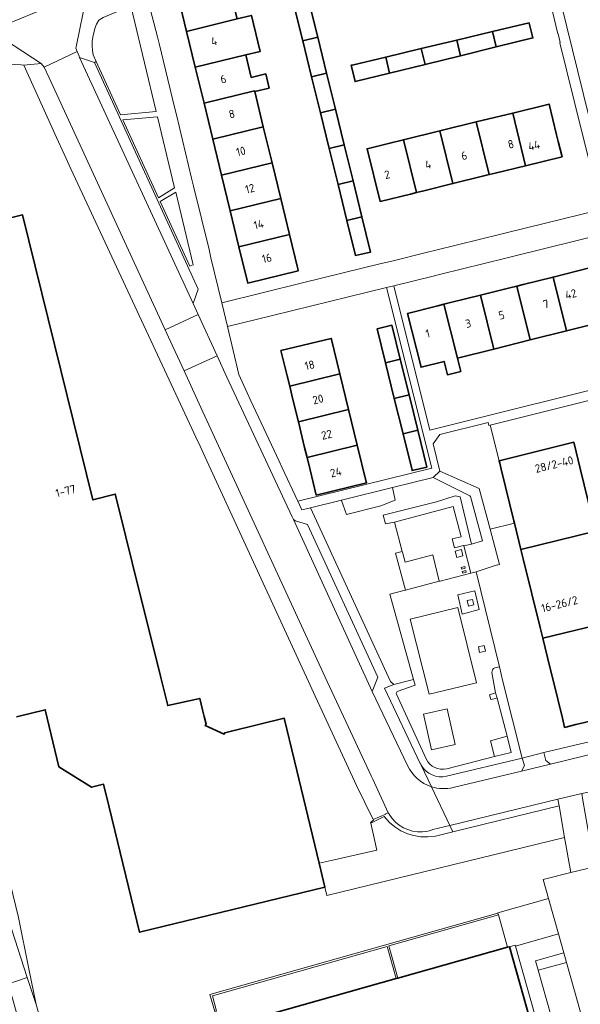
# Model space of a CAD drawing. Extents: x 150256 to 156914, y 461459 to 469481.
# Tile 398 of 656: x 156280 to 156372, y 463447 to 463608. Entities that reach past the tile are written whole.
import ezdxf
from ezdxf.enums import TextEntityAlignment as Align

# ---------------------------------------------------------------- set-up
doc = ezdxf.new("R2010")
doc.units = 0
doc.header["$LTSCALE"] = 0.75
for name, color, linetype, lineweight in [('B-RO-GR-BEPLANTING_CULTUUR_VASTE PLANTENVAK-GV', 251, 'CONTINUOUS', 18), ('B-RO-GR-GROENVOORZIENING-GV', 251, 'CONTINUOUS', 18), ('B-RO-GR-HAAG-GV', 251, 'CONTINUOUS', 13), ('B-RO-IE-TERREINAFSCHEIDING_KUNSTMATIG_MUUR-GV', 251, 'CONTINUOUS', 18), ('B-RO-OG-BEBOUWING-GV', 6, 'CONTINUOUS', 35), ('B-RO-OG-BEBOUWING-T18', 1, 'CONTINUOUS', 18), ('B-RO-OG-TERREIN_CULTUURSCHEIDING-GV', 251, 'CONTINUOUS', 18), ('B-RO-OG-TERREIN_ONBEGROEID-GV', 251, 'CONTINUOUS', 18), ('B-RO-VH-VERHARDING_ASFALT-GV', 251, 'CONTINUOUS', 18), ('B-RO-VH-VERHARDING_BEDRIJFSVLOERPLAAT-GV', 251, 'CONTINUOUS', 18), ('B-RO-VH-VERHARDING_BETONSTRAATSTEEN-GV', 251, 'CONTINUOUS', 18), ('B-RO-VH-VERHARDING_STRAATBAKSTEEN-GV', 251, 'CONTINUOUS', 18), ('B-RO-VH-VERHARDING_TEGEL-GV', 251, 'CONTINUOUS', 18)]:
    doc.layers.add(name, color=color, linetype=linetype, lineweight=lineweight)
doc.styles.add('NLCS-ISO-M200-T18', font='NLCS-ISO.ttf', dxfattribs={"height": 360})

msp = doc.modelspace()

# ---------------------------------------------------------------- linework, layer by layer
at = {"layer": 'B-RO-GR-BEPLANTING_CULTUUR_VASTE PLANTENVAK-GV'}
for points in [[(156292.412, 463601.426), (156296.41, 463592.708), (156302.268, 463593.265), (156298.416, 463609.186), (156298.187, 463610.324), (156298.145, 463610.533), (156293.585, 463608.632), (156292.852, 463608.212)], [(156291.942, 463602.524), (156292.412, 463601.426)]]:
    msp.add_lwpolyline(points, dxfattribs=at)
msp.add_lwpolyline([(156292.852, 463608.212, 0.1803758), (156291.942, 463602.524)], format="xyb", dxfattribs=at)
for points in [[(156305.28, 463580.784), (156304.347, 463584.651), (156302.476, 463592.405), (156296.785, 463591.89), (156302.629, 463579.144)], [(156305.454, 463580.062), (156302.911, 463578.531), (156307.761, 463567.953), (156308.315, 463568.207)]]:
    msp.add_lwpolyline(points, close=True, dxfattribs=at)
at = {"layer": 'B-RO-GR-GROENVOORZIENING-GV'}
for points in [[(156340.941, 463531.745), (156332.559, 463529.685), (156332.59, 463529.6), (156333.41, 463527.34), (156339.03, 463528.73), (156341.36, 463529.68)], [(156341.28, 463526.07), (156350.88, 463528.65), (156352.18, 463523.66), (156350.71, 463523.33), (156351.08, 463521.87), (156352.56, 463522.26), (156352.62, 463522.19), (156353.88, 463522.49), (156352.03, 463530.2), (156351.2, 463530.39), (156348.16, 463529.41), (156339.42, 463527.2), (156339.81, 463525.82)], [(156352.47, 463520.56), (156352.2, 463521.59), (156351.2, 463521.32), (156351.47, 463520.29)], [(156355.18, 463504.76), (156356.14, 463504.95), (156355.95, 463505.89), (156354.99, 463505.7)], [(156358.05, 463497.29), (156357.8, 463498.15), (156356.82, 463497.84), (156357.02, 463497.05)], [(156363.329, 463444.523), (156370.136, 463420.427), (156371.214, 463420.736), (156361.078, 463456.67), (156361.019, 463456.877), (156360.061, 463456.607), (156363.456, 463444.56)], [(156364.757, 463452.754), (156369.415, 463454.033), (156368.971, 463455.598), (156364.322, 463454.306)]]:
    msp.add_lwpolyline(points, close=True, dxfattribs=at)
for points in [[(156349.793, 463484.522), (156362.17, 463487.44), (156358.992, 463500), (156358.44, 463502.39), (156357.688, 463502.238)], [(156346.446, 463487.333), (156341.51, 463498.04), (156341.69, 463498.34), (156344.65, 463499.38), (156344.39, 463500.35), (156341.15, 463499.5), (156339.63, 463498.92), (156345.485, 463486.589)], [(156357.19, 463501.472), (156357.8, 463498.15), (156358.05, 463497.29), (156359.68, 463491.08)], [(156359.68, 463491.08), (156360.33, 463488.36), (156357.64, 463487.73), (156349.823, 463485.719)], [(156345.627, 463486.315), (156345.644, 463486.285)]]:
    msp.add_lwpolyline(points, dxfattribs=at)
for points in [[(156357.688, 463502.238, 0.3023769), (156357.19, 463501.472)], [(156349.823, 463485.719, -0.3593504), (156346.446, 463487.333)], [(156345.485, 463486.589, 0.0232257), (156345.627, 463486.315)], [(156345.644, 463486.285, 0.3328672), (156349.793, 463484.522)]]:
    msp.add_lwpolyline(points, format="xyb", dxfattribs=at)
at = {"layer": 'B-RO-GR-HAAG-GV'}
for points in [[(156332.559, 463529.685), (156332.59, 463529.6), (156333.41, 463527.34), (156339.03, 463528.73), (156341.36, 463529.68), (156340.941, 463531.745)], [(156353.88, 463522.49), (156352.03, 463530.2), (156351.2, 463530.39), (156348.16, 463529.41), (156339.42, 463527.2), (156339.81, 463525.82), (156341.28, 463526.07), (156350.88, 463528.65), (156352.18, 463523.66), (156350.71, 463523.33), (156351.08, 463521.87), (156352.56, 463522.26), (156352.62, 463522.19)]]:
    msp.add_lwpolyline(points, close=True, dxfattribs=at)
for points in [[(156349.793, 463484.522), (156362.17, 463487.44), (156358.992, 463500), (156358.44, 463502.39), (156357.688, 463502.238)], [(156346.446, 463487.333), (156341.51, 463498.04), (156341.69, 463498.34), (156344.65, 463499.38), (156344.39, 463500.35), (156341.15, 463499.5), (156339.63, 463498.92), (156345.485, 463486.589)], [(156357.19, 463501.472), (156357.8, 463498.15), (156358.05, 463497.29)], [(156358.05, 463497.29), (156359.68, 463491.08), (156360.33, 463488.36), (156357.64, 463487.73), (156349.823, 463485.719)], [(156345.627, 463486.315), (156345.644, 463486.285)]]:
    msp.add_lwpolyline(points, dxfattribs=at)
for points in [[(156357.688, 463502.238, 0.3023769), (156357.19, 463501.472)], [(156349.823, 463485.719, -0.3593504), (156346.446, 463487.333)], [(156345.485, 463486.589, 0.0232257), (156345.627, 463486.315)], [(156345.644, 463486.285, 0.3328672), (156349.793, 463484.522)]]:
    msp.add_lwpolyline(points, format="xyb", dxfattribs=at)
at = {"layer": 'B-RO-IE-TERREINAFSCHEIDING_KUNSTMATIG_MUUR-GV'}
msp.add_lwpolyline([(156312.031, 463446.046), (156312.147, 463446.079), (156311.454, 463448.572), (156340.034, 463456.646), (156341.515, 463451.381), (156341.823, 463451.467), (156340.342, 463456.733), (156358.278, 463461.799), (156358.191, 463462.107), (156311.06, 463448.793), (156311.839, 463445.993)], close=True, dxfattribs=at)
at = {"layer": 'B-RO-OG-BEBOUWING-GV'}
for points in [[(156307.224, 463606.381), (156315.499, 463608.407), (156314.117, 463614.088), (156305.839, 463612.075)], [(156327.258, 463611.295), (156324.804, 463610.692), (156326.247, 463604.818), (156328.7, 463605.42)], [(156315.499, 463608.407), (156307.224, 463606.381), (156308.654, 463600.502), (156316.929, 463602.529), (156319.281, 463603.105), (156318.188, 463607.602), (156317.853, 463608.98)], [(156357.891, 463603.826), (156363.901, 463605.298), (156363.302, 463607.745), (156363.294, 463607.777), (156357.275, 463606.344)], [(156327.69, 463598.942), (156330.143, 463599.545), (156328.7, 463605.42), (156326.247, 463604.818)], [(156345.638, 463603.572), (156346.272, 463600.98), (156352.082, 463602.403), (156351.457, 463604.958)], [(156351.457, 463604.958), (156352.082, 463602.403), (156357.891, 463603.826), (156357.275, 463606.344)], [(156345.638, 463603.572), (156339.819, 463602.186), (156340.462, 463599.557), (156346.272, 463600.98)], [(156310.084, 463594.624), (156318.358, 463596.651), (156318.389, 463596.524), (156320.744, 463597.097), (156320.181, 463599.412), (156317.826, 463598.839), (156316.929, 463602.529), (156308.654, 463600.502)], [(156340.462, 463599.557), (156339.819, 463602.186), (156334.317, 463600.875), (156334.149, 463600.835), (156334.202, 463600.617), (156334.802, 463598.171)], [(156329.133, 463593.067), (156331.586, 463593.67), (156330.143, 463599.545), (156327.69, 463598.942)], [(156311.514, 463588.746), (156319.788, 463590.773), (156318.389, 463596.524), (156318.358, 463596.651), (156310.084, 463594.624)], [(156331.586, 463593.67), (156329.133, 463593.067), (156330.575, 463587.192), (156333.029, 463587.794)], [(156362.722, 463584.4), (156368.679, 463585.864), (156368.064, 463588.368), (156367.798, 463589.45), (156366.562, 463594.482), (156360.604, 463593.018)], [(156354.647, 463591.555), (156356.765, 463582.937), (156357.754, 463583.18), (156362.722, 463584.4), (156360.604, 463593.018)], [(156312.943, 463582.867), (156321.218, 463584.894), (156319.788, 463590.773), (156311.514, 463588.746)], [(156348.69, 463590.091), (156350.807, 463581.474), (156355.886, 463582.721), (156356.765, 463582.937), (156354.647, 463591.555)], [(156350.807, 463581.474), (156348.69, 463590.091), (156342.72, 463588.624), (156344.85, 463580.011), (156346.052, 463580.306)], [(156332.018, 463581.317), (156334.472, 463581.919), (156333.029, 463587.794), (156330.575, 463587.192)], [(156342.72, 463588.624), (156340.514, 463588.082), (156336.776, 463587.164), (156338.893, 463578.547), (156343.859, 463579.767), (156344.85, 463580.011)], [(156314.373, 463576.989), (156322.648, 463579.016), (156321.218, 463584.894), (156312.943, 463582.867)], [(156333.461, 463575.442), (156335.914, 463576.044), (156334.472, 463581.919), (156332.018, 463581.317)], [(156322.648, 463579.016), (156314.373, 463576.989), (156315.803, 463571.111), (156324.078, 463573.137)], [(156335.914, 463576.044), (156333.461, 463575.442), (156334.869, 463569.709), (156337.333, 463570.267)], [(156325.449, 463567.5), (156324.078, 463573.137), (156315.803, 463571.111), (156317.24, 463565.203), (156325.518, 463567.217)], [(156369.416, 463557.379), (156367.217, 463566.182), (156362.32, 463564.959), (156361.262, 463564.694), (156363.461, 463555.891)], [(156367.217, 463566.182), (156369.416, 463557.379), (156372.257, 463558.089), (156375.371, 463558.867), (156374.043, 463564.183), (156373.802, 463565.147), (156373.171, 463567.67)], [(156361.262, 463564.694), (156360.152, 463564.417), (156355.307, 463563.206), (156357.506, 463554.403), (156363.461, 463555.891)], [(156351.551, 463552.915), (156357.506, 463554.403), (156355.307, 463563.206), (156350.439, 463561.99), (156349.352, 463561.718)], [(156349.352, 463561.718), (156348.339, 463561.465), (156343.398, 463560.23), (156345.597, 463551.427), (156349.369, 463552.37), (156349.91, 463550.205), (156352.092, 463550.75), (156351.551, 463552.915)], [(156339.785, 463552.16), (156342.209, 463552.759), (156340.839, 463558.306), (156338.415, 463557.707)], [(156332.325, 463550.318), (156330.944, 463555.968), (156330.901, 463556.146), (156322.682, 463554.137), (156323.686, 463550.032), (156324.107, 463548.309)], [(156339.785, 463552.16), (156341.223, 463546.335), (156343.647, 463546.934), (156342.209, 463552.759)], [(156333.75, 463544.49), (156332.325, 463550.318), (156324.107, 463548.309), (156324.583, 463546.362), (156325.532, 463542.481)], [(156341.223, 463546.335), (156342.661, 463540.511), (156345.085, 463541.11), (156343.647, 463546.934)], [(156335.175, 463538.663), (156333.75, 463544.49), (156325.532, 463542.481), (156326.554, 463538.299), (156326.956, 463536.654)], [(156342.661, 463540.511), (156344.128, 463534.572), (156344.141, 463534.518), (156346.572, 463535.09), (156345.085, 463541.11)], [(156358.719, 463534.742), (156360.796, 463526.299), (156360.895, 463525.896), (156361.946, 463521.618), (156374.165, 463524.589), (156371.726, 463534.623), (156370.626, 463539.148), (156358.381, 463536.117), (156358.481, 463535.711)], [(156336.638, 463532.68), (156335.175, 463538.663), (156326.956, 463536.654), (156327.45, 463534.636), (156328.461, 463530.501), (156336.679, 463532.511)], [(156365.524, 463507.068), (156377.705, 463510.029), (156374.165, 463524.589), (156361.946, 463521.618), (156362.326, 463520.073), (156365.086, 463508.85)], [(156370.954, 463492.948), (156372.119, 463493.234), (156381.244, 463495.474), (156380.143, 463500), (156380.084, 463500.244), (156377.705, 463510.029), (156365.524, 463507.068), (156366.684, 463502.354), (156367.263, 463500), (156368.744, 463493.975), (156368.982, 463493.008), (156369.108, 463492.495)], [(156363.329, 463444.523), (156363.456, 463444.56), (156360.061, 463456.607), (156359.768, 463456.524), (156341.823, 463451.467), (156341.515, 463451.381), (156315.672, 463444.097), (156315.707, 463443.972), (156315.794, 463443.664), (156317.45, 463437.789), (156317.536, 463437.481), (156320.556, 463426.768), (156320.643, 463426.46), (156323.686, 463415.661), (156323.773, 463415.353), (156324.341, 463413.338), (156350.655, 463420.755), (156346.737, 463434.656), (156343.539, 463433.754), (156339.515, 463432.62), (156338.16, 463437.43), (156342.185, 463438.564), (156363.021, 463444.436)]]:
    msp.add_lwpolyline(points, close=True, dxfattribs=at)
msp.add_lwpolyline([(156279.418, 463494.236), (156284.089, 463495.393), (156286.347, 463486.019), (156291.692, 463482.704), (156293.66, 463483.181), (156294.566, 463479.451), (156299.546, 463458.96), (156329.87, 463466.322), (156329.416, 463468.207), (156328.921, 463470.26), (156324.882, 463487.025), (156323.205, 463493.986), (156314.557, 463491.886), (156313.488, 463491.626), (156313.372, 463491.372), (156310.295, 463492.781), (156310.411, 463493.035), (156310.113, 463494.262), (156309.839, 463495.39), (156309.389, 463497.242), (156304.141, 463496.063), (156303.163, 463500), (156302.941, 463500.894), (156298.321, 463519.491), (156296.241, 463527.863), (156295.545, 463530.664), (156291.912, 463529.721), (156280.379, 463576.36), (156276.106, 463575.311)], dxfattribs=at)
at = {"layer": 'B-RO-OG-TERREIN_CULTUURSCHEIDING-GV'}
for points in [[(156243.401, 463587.403), (156240.6, 463586.25), (156244.564, 463574.566), (156261.96, 463523.29), (156265.012, 463511.376), (156266.234, 463511.689), (156267.125, 463508.211), (156265.904, 463507.898), (156267.927, 463500), (156277.17, 463463.93), (156281.167, 463451.578), (156282.6, 463447.15), (156281.406, 463453.012), (156279.705, 463461.361), (156272.353, 463491.483), (156270.232, 463500), (156264.028, 463524.915), (156261.701, 463534.577), (156252.319, 463558.652), (156248.184, 463568.692), (156246.448, 463576.013)], [(156360.796, 463526.299), (156358.719, 463534.742), (156358.481, 463535.711), (156358.381, 463536.117), (156356.916, 463541.925), (156356.706, 463541.872), (156356.581, 463542.375), (156348.685, 463540.427), (156347.594, 463538.873), (156348.705, 463534.424), (156355.125, 463531.596), (156356.909, 463524.917), (156360.895, 463525.896)], [(156343.043, 463514.971), (156341.428, 463521.006), (156342.54, 463521.268), (156341.28, 463526.07), (156339.81, 463525.82), (156339.42, 463527.2), (156348.16, 463529.41), (156351.2, 463530.39), (156352.03, 463530.2), (156353.88, 463522.49), (156355.68, 463523.02), (156353.72, 463530.28), (156353.586, 463530.365), (156347.567, 463533.373), (156340.941, 463531.745), (156341.36, 463529.68), (156339.03, 463528.73), (156333.41, 463527.34), (156332.59, 463529.6), (156332.559, 463529.685), (156327.497, 463528.441), (156340.582, 463500), (156341.15, 463499.5), (156344.39, 463500.35), (156340.47, 463514.29), (156342.81, 463514.91)], [(156342.54, 463521.268), (156341.428, 463521.006), (156343.043, 463514.971), (156348.59, 463516.43), (156347.51, 463520.73), (156343.03, 463519.54), (156342.56, 463521.19)], [(156329.87, 463466.322), (156330.198, 463464.964), (156369.101, 463474.493), (156368.196, 463479.633), (156350.823, 463475.399), (156347.959, 463474.701), (156346.711, 463474.561), (156345.516, 463474.603), (156344.427, 463474.789), (156343.407, 463475.092), (156342.303, 463475.585), (156341.319, 463476.213), (156340.449, 463476.926), (156339.555, 463477.905), (156337.814, 463477.028), (156337.376, 463476.807), (156338.375, 463472.424), (156330.905, 463470.714), (156328.921, 463470.26), (156329.416, 463468.207)], [(156350.327, 463476.449), (156350.387, 463476.322), (156350.823, 463475.399), (156368.196, 463479.633), (156368.003, 463480.727)]]:
    msp.add_lwpolyline(points, close=True, dxfattribs=at)
for points in [[(156340.236, 463478.536), (156339.812, 463478.366), (156339.832, 463478.31), (156337.778, 463477.418), (156337.81, 463477.33), (156337.351, 463476.917), (156337.376, 463476.807), (156337.814, 463477.028), (156339.555, 463477.905), (156340.449, 463476.926), (156341.319, 463476.213), (156342.303, 463475.585), (156343.407, 463475.092), (156344.427, 463474.789), (156345.516, 463474.603), (156346.711, 463474.561), (156347.959, 463474.701), (156350.823, 463475.399)], [(156350.823, 463475.399), (156350.387, 463476.322), (156350.327, 463476.449), (156347.553, 463475.777)]]:
    msp.add_lwpolyline(points, dxfattribs=at)
for points in [[(156340.391, 463478.267, -0.0131971), (156340.236, 463478.536)], [(156345.831, 463475.414, -0.2781635), (156340.391, 463478.267)], [(156347.553, 463475.777, -0.0750074), (156345.831, 463475.414)]]:
    msp.add_lwpolyline(points, format="xyb", dxfattribs=at)
at = {"layer": 'B-RO-OG-TERREIN_ONBEGROEID-GV'}
for points in [[(156351.62, 463512.09), (156343.85, 463510.22), (156346.93, 463497.91), (156354.66, 463499.81)], [(156357.64, 463487.73), (156360.33, 463488.36), (156359.68, 463491.08), (156356.99, 463490.31)], [(156281.167, 463451.578), (156277.987, 463450.493), (156278.63, 463448.49), (156299.75, 463373.95), (156300.73, 463374.17), (156308.54, 463344.73), (156310.589, 463345.152), (156310.242, 463346.572), (156302.83, 463374.62), (156303.76, 463378.22), (156299.488, 463392.856), (156299.325, 463392.716), (156298.07, 463392.38), (156295.82, 463400.57), (156282.6, 463447.15)]]:
    msp.add_lwpolyline(points, close=True, dxfattribs=at)
at = {"layer": 'B-RO-VH-VERHARDING_ASFALT-GV'}
for points in [[(156381.488, 463579.106), (156370.286, 463624.851), (156369.83, 463626.547), (156364.976, 463625.35), (156376.659, 463577.875)], [(156289.728, 463602.084), (156289.629, 463602.34), (156289.335, 463603.105), (156283.93, 463600.498), (156284.732, 463598.786), (156303.738, 463557.549), (156309.108, 463560.039), (156308.285, 463561.826)], [(156306.83, 463550.824), (156312.224, 463553.275), (156309.108, 463560.039), (156303.738, 463557.549), (156304.286, 463556.36)], [(156354.42, 463514.83), (156355.14, 463511.76), (156352.36, 463511.04), (156351.6, 463514.21)], [(156351.62, 463512.09), (156354.66, 463499.81), (156346.93, 463497.91), (156343.85, 463510.22)], [(156355.18, 463504.76), (156354.99, 463505.7), (156355.95, 463505.89), (156356.14, 463504.95)], [(156347.288, 463488.834), (156351.174, 463489.698), (156349.88, 463495.52), (156345.994, 463494.656)], [(156347.288, 463488.834), (156345.994, 463494.656), (156349.88, 463495.52), (156351.174, 463489.698)]]:
    msp.add_lwpolyline(points, close=True, dxfattribs=at)
for points in [[(156343.39, 463486.258), (156337.629, 463498.342), (156324.727, 463526.51), (156324.723, 463526.514), (156324.528, 463526.929), (156313.837, 463549.774), (156312.224, 463553.275), (156306.83, 463550.824), (156309.587, 463544.824), (156330.261, 463500), (156337.52, 463484.435), (156337.693, 463484.028), (156340.236, 463478.536)], [(156517.689, 463523.465), (156511.691, 463521.95), (156482.601, 463514.802), (156482.468, 463514.772), (156474.254, 463512.795), (156465.902, 463510.791), (156437.005, 463503.68), (156431.874, 463502.417), (156422.051, 463500), (156407.683, 463496.493), (156391.089, 463492.405), (156366.787, 463486.465), (156362.032, 463485.324), (156350.879, 463482.648)], [(156358.44, 463502.39), (156354.63, 463517.96), (156353.75, 463517.74), (156348.71, 463516.41), (156348.59, 463516.43), (156343.043, 463514.971), (156342.81, 463514.91), (156340.47, 463514.29), (156344.39, 463500.35), (156344.65, 463499.38), (156341.69, 463498.34), (156341.51, 463498.04), (156346.446, 463487.333)], [(156347.307, 463482.788), (156350.327, 463476.449), (156368.003, 463480.727), (156371.899, 463481.669), (156372.929, 463481.919), (156438.166, 463497.928), (156452.982, 463501.572), (156452.991, 463501.574), (156453.083, 463501.597), (156456.364, 463502.356)], [(156357.688, 463502.238), (156358.44, 463502.39)], [(156349.823, 463485.719), (156357.64, 463487.73), (156356.99, 463490.31), (156359.68, 463491.08), (156358.05, 463497.29), (156357.02, 463497.05), (156356.82, 463497.84), (156357.8, 463498.15), (156357.19, 463501.472)], [(156350.327, 463476.449), (156347.307, 463482.788)], [(156347.553, 463475.777), (156350.327, 463476.449)]]:
    msp.add_lwpolyline(points, dxfattribs=at)
for points in [[(156357.19, 463501.472, -0.3023769), (156357.688, 463502.238)], [(156346.446, 463487.333, 0.3593504), (156349.823, 463485.719)], [(156347.307, 463482.788, -0.2083379), (156343.39, 463486.258)], [(156350.879, 463482.648, -0.1388639), (156347.307, 463482.788)], [(156340.236, 463478.536, 0.0131971), (156340.391, 463478.267)], [(156340.391, 463478.267, 0.2781635), (156345.831, 463475.414)], [(156345.831, 463475.414, 0.0750074), (156347.553, 463475.777)]]:
    msp.add_lwpolyline(points, format="xyb", dxfattribs=at)
at = {"layer": 'B-RO-VH-VERHARDING_BEDRIJFSVLOERPLAAT-GV'}
msp.add_lwpolyline([(156370.114, 463468.737), (156374.007, 463469.694), (156372.091, 463480.579), (156371.899, 463481.669), (156368.003, 463480.727), (156368.196, 463479.633), (156369.101, 463474.493)], close=True, dxfattribs=at)
at = {"layer": 'B-RO-VH-VERHARDING_BETONSTRAATSTEEN-GV'}
for points in [[(156289.728, 463602.084), (156308.285, 463561.826), (156309.151, 463564.202), (156292.139, 463601.301)], [(156337.629, 463498.342), (156338.267, 463500), (156338.547, 463500.726), (156327.025, 463525.69), (156325.07, 463526.272), (156324.727, 463526.51)], [(156365.724, 463488.36), (156362.17, 463487.44), (156362.522, 463486.244), (156362.032, 463485.324), (156366.787, 463486.465), (156366.033, 463487.097)], [(156368.101, 463458.702), (156366.467, 463464.512), (156358.173, 463462.172), (156358.191, 463462.107), (156358.278, 463461.799), (156359.768, 463456.524), (156360.061, 463456.607), (156361.019, 463456.877), (156361.078, 463456.67)], [(156364.757, 463452.754), (156368.33, 463440.23), (156372.888, 463441.633), (156369.415, 463454.033)]]:
    msp.add_lwpolyline(points, close=True, dxfattribs=at)
for points in [[(156420.632, 463477.551), (156419.776, 463480.939), (156374.007, 463469.694), (156370.114, 463468.737), (156365.606, 463467.629), (156366.467, 463464.512)], [(156366.467, 463464.512), (156368.101, 463458.702), (156368.971, 463455.598), (156369.415, 463454.033), (156372.888, 463441.633), (156373.327, 463440.093), (156374.041, 463437.586), (156376.114, 463430.2), (156376.766, 463427.868), (156377.258, 463426.129), (156378.65, 463421.215), (156383.952, 463422.765), (156374.092, 463457.778)], [(156368.33, 463440.23), (156364.757, 463452.754), (156364.322, 463454.306), (156368.971, 463455.598), (156368.101, 463458.702), (156361.078, 463456.67), (156371.214, 463420.736)]]:
    msp.add_lwpolyline(points, dxfattribs=at)
at = {"layer": 'B-RO-VH-VERHARDING_STRAATBAKSTEEN-GV'}
for points in [[(156352.62, 463522.19), (156352.56, 463522.26), (156351.08, 463521.87), (156350.71, 463523.33), (156352.18, 463523.66), (156350.88, 463528.65), (156341.28, 463526.07), (156342.54, 463521.268), (156342.56, 463521.19), (156343.03, 463519.54), (156347.51, 463520.73), (156348.59, 463516.43), (156348.71, 463516.41), (156353.75, 463517.74)], [(156352.47, 463520.56), (156351.47, 463520.29), (156351.2, 463521.32), (156352.2, 463521.59)], [(156352.77, 463518.81), (156352.85, 463518.52), (156352.26, 463518.37), (156352.18, 463518.66)], [(156353.01, 463517.89), (156352.45, 463517.73), (156352.36, 463518.02), (156352.92, 463518.18)]]:
    msp.add_lwpolyline(points, close=True, dxfattribs=at)
at = {"layer": 'B-RO-VH-VERHARDING_TEGEL-GV'}
for points in [[(156354.641, 463639.344), (156349.332, 463637.189), (156321.576, 463625.696), (156322.124, 463622.639), (156292.389, 463610.353), (156291.213, 463613.125), (156290.557, 463612.871), (156290.857, 463612.217), (156289.144, 463603.85), (156289.094, 463603.608), (156289.335, 463603.105)], [(156292.852, 463608.212), (156293.585, 463608.632), (156298.145, 463610.533), (156298.187, 463610.324), (156300.924, 463611.472), (156300.871, 463611.673), (156321.774, 463620.298), (156326.38, 463621.45), (156326.382, 463621.44), (156327.577, 463621.713), (156327.575, 463621.722), (156334.067, 463623.336), (156335.377, 463623.635), (156335.373, 463623.651), (156358.202, 463629.327), (156362.754, 463627.885), (156364.259, 463628.256), (156362.581, 463634.915)], [(156386.242, 463537.956), (156386.236, 463538.081), (156377.782, 463573.208), (156376.659, 463577.875), (156364.976, 463625.35), (156364.688, 463626.53), (156364.259, 463628.256), (156362.754, 463627.885), (156367.974, 463605.977), (156368.032, 463605.996), (156368.384, 463604.538), (156368.33, 463604.525), (156371.799, 463590.386), (156372.065, 463589.326), (156375.103, 463577.209), (156376.036, 463573.367)], [(156345.485, 463486.589), (156339.63, 463498.92), (156341.15, 463499.5), (156340.582, 463500), (156327.497, 463528.441), (156326.089, 463528.093), (156325.424, 463529.52), (156322.89, 463534.954), (156322.372, 463536.066), (156317.773, 463545.934), (156317.165, 463547.238), (156315.758, 463550.258), (156313.917, 463558.088), (156313.011, 463561.988), (156311.226, 463569.343), (156310.906, 463570.664), (156308.382, 463581.066), (156308.062, 463582.387), (156305.557, 463592.713), (156305.253, 463593.965), (156302.724, 463604.391), (156302.454, 463605.501), (156301.024, 463611.087)], [(156298.416, 463609.186), (156302.268, 463593.265), (156296.41, 463592.708), (156292.412, 463601.426), (156292.139, 463601.301), (156309.151, 463564.202), (156308.285, 463561.826), (156309.108, 463560.039), (156312.224, 463553.275), (156313.837, 463549.774), (156324.528, 463526.929), (156324.723, 463526.514), (156324.727, 463526.51), (156325.07, 463526.272), (156327.025, 463525.69), (156338.547, 463500.726)], [(156276.738, 463601.082), (156280.185, 463600.88), (156280.578, 463600.857), (156283.454, 463601.141), (156275.948, 463606)], [(156289.335, 463603.105), (156289.629, 463602.34), (156289.728, 463602.084), (156292.139, 463601.301), (156292.412, 463601.426), (156291.942, 463602.524)], [(156393.796, 463503.754), (156393.045, 463503.536), (156393.924, 463500), (156393.986, 463499.752), (156394.265, 463498.63), (156394.423, 463497.986), (156385.35, 463495.749), (156385.431, 463495.422), (156385.968, 463493.246), (156372.891, 463490.091), (156371.725, 463489.809), (156365.724, 463488.36), (156366.033, 463487.097), (156366.787, 463486.465), (156391.089, 463492.405)], [(156338.547, 463500.726), (156338.267, 463500), (156337.629, 463498.342), (156343.39, 463486.258)], [(156350.879, 463482.648), (156362.032, 463485.324), (156362.522, 463486.244), (156362.17, 463487.44), (156349.793, 463484.522)], [(156347.307, 463482.788), (156345.644, 463486.285), (156345.627, 463486.315)], [(156345.644, 463486.285), (156347.307, 463482.788)]]:
    msp.add_lwpolyline(points, dxfattribs=at)
for points in [[(156289.335, 463603.105), (156289.094, 463603.608), (156289.144, 463603.85), (156290.857, 463612.217), (156290.557, 463612.871), (156275.66, 463606.713), (156275.948, 463606), (156283.454, 463601.141), (156283.93, 463600.498)], [(156288.295, 463583.912), (156308.074, 463541.424), (156308.75, 463539.973), (156309.448, 463538.492), (156310.547, 463536.111), (156326.152, 463502.257), (156327.196, 463500), (156328.295, 463497.619), (156329.432, 463495.159), (156335.05, 463483.008), (156337.778, 463477.418), (156339.832, 463478.31), (156339.812, 463478.366), (156340.236, 463478.536), (156337.693, 463484.028), (156337.52, 463484.435), (156330.261, 463500), (156309.587, 463544.824), (156306.83, 463550.824), (156304.286, 463556.36), (156303.738, 463557.549), (156284.732, 463598.786), (156283.93, 463600.498), (156283.454, 463601.141), (156280.578, 463600.857), (156285.939, 463589.036), (156287.195, 463586.292)], [(156305.28, 463580.784), (156302.629, 463579.144), (156296.785, 463591.89), (156302.476, 463592.405), (156304.347, 463584.651)], [(156237.4, 463584.94), (156258.74, 463522.44), (156264.496, 463500), (156273.99, 463462.94), (156277.987, 463450.493), (156281.167, 463451.578), (156277.17, 463463.93), (156267.927, 463500), (156265.904, 463507.898), (156267.125, 463508.211), (156266.234, 463511.689), (156265.012, 463511.376), (156261.96, 463523.29), (156244.564, 463574.566), (156240.6, 463586.25)], [(156305.454, 463580.062), (156308.315, 463568.207), (156307.761, 463567.953), (156302.911, 463578.531)], [(156339.078, 463568.378), (156326.189, 463565.218), (156313.011, 463561.988), (156313.917, 463558.088), (156321.286, 463559.88), (156339.967, 463564.459), (156341.132, 463564.745), (156347.591, 463566.331), (156348.855, 463566.642), (156359.474, 463569.26), (156360.793, 463569.587), (156376.036, 463573.367), (156375.103, 463577.209), (156359.762, 463573.448), (156358.645, 463573.175), (156348.002, 463570.566), (156346.654, 463570.235), (156340.588, 463568.748)], [(156325.424, 463529.52), (156326.089, 463528.093), (156327.497, 463528.441), (156332.559, 463529.685), (156340.941, 463531.745), (156347.567, 463533.373), (156348.705, 463534.424), (156347.594, 463538.873), (156348.685, 463540.427), (156356.581, 463542.375), (156356.706, 463541.872), (156356.916, 463541.925), (156373.077, 463546.001), (156382.145, 463548.288), (156381.776, 463549.804), (156347.033, 463541.118), (156341.132, 463564.745), (156339.967, 463564.459), (156347.349, 463534.901)], [(156347.567, 463533.373), (156353.586, 463530.365), (156353.72, 463530.28), (156355.68, 463523.02), (156353.88, 463522.49), (156352.62, 463522.19), (156353.75, 463517.74), (156354.63, 463517.96), (156358.053, 463519.076), (156358.06, 463519.046), (156358.452, 463519.14), (156356.909, 463524.917), (156355.125, 463531.596), (156348.705, 463534.424)], [(156352.77, 463518.81), (156352.18, 463518.66), (156352.26, 463518.37), (156352.85, 463518.52)], [(156353.01, 463517.89), (156352.92, 463518.18), (156352.36, 463518.02), (156352.45, 463517.73)], [(156354.42, 463514.83), (156351.6, 463514.21), (156352.36, 463511.04), (156355.14, 463511.76)], [(156353.16, 463513.23), (156353.36, 463512.34), (156354.24, 463512.53), (156354.05, 463513.43)], [(156353.16, 463513.23), (156354.05, 463513.43), (156354.24, 463512.53), (156353.36, 463512.34)]]:
    msp.add_lwpolyline(points, close=True, dxfattribs=at)
for points in [[(156291.942, 463602.524, -0.1803758), (156292.852, 463608.212)], [(156343.39, 463486.258, 0.2083379), (156347.307, 463482.788)], [(156345.627, 463486.315, -0.0232257), (156345.485, 463486.589)], [(156349.793, 463484.522, -0.3328672), (156345.644, 463486.285)], [(156347.307, 463482.788, 0.1388639), (156350.879, 463482.648)]]:
    msp.add_lwpolyline(points, format="xyb", dxfattribs=at)

# ---------------------------------------------------------------- texts
at = {"layer": 'B-RO-OG-BEBOUWING-T18', "style": 'NLCS-ISO-M200-T18'}
for s, rotation, p in [('4', 13.6, (156311.733, 463604.769)), ('6', 13.6, (156313.238, 463598.579)), ('8', 13.6, (156314.628, 463592.869)), ('8', 13.8, (156360.303, 463587.925)), ('44', 13.8, (156364.108, 463587.704)), ('10', 13.6, (156316.113, 463586.76)), ('4', 13.8, (156346.754, 463584.597)), ('6', 13.8, (156352.655, 463586.046)), ('2', 13.8, (156340.059, 463582.952)), ('12', 13.6, (156317.597, 463580.657)), ('14', 13.6, (156319.024, 463574.791)), ('16', 13.6, (156320.369, 463569.265)), ('42', 14.1, (156370.118, 463563.39)), ('7', 14, (156366.064, 463561.771)), ('5', 14, (156358.784, 463559.952)), ('3', 14, (156353.318, 463558.586)), ('1', 14, (156346.711, 463556.935)), ('18', 13.8, (156327.381, 463551.762)), ('20', 13.8, (156328.744, 463546.184)), ('22', 13.7, (156330.16, 463540.395)), ('28/2-40', 13.6, (156367.389, 463535.528)), ('24', 13.8, (156331.662, 463534.25)), ('1-77', 13.9, (156287.433, 463531.173)), ('16-26/2', 13.8, (156368.267, 463512.667))]:
    msp.add_text(s, height=1.35, rotation=rotation, dxfattribs=at).set_placement(p, align=Align.MIDDLE)

doc.saveas('drawing.dxf')
